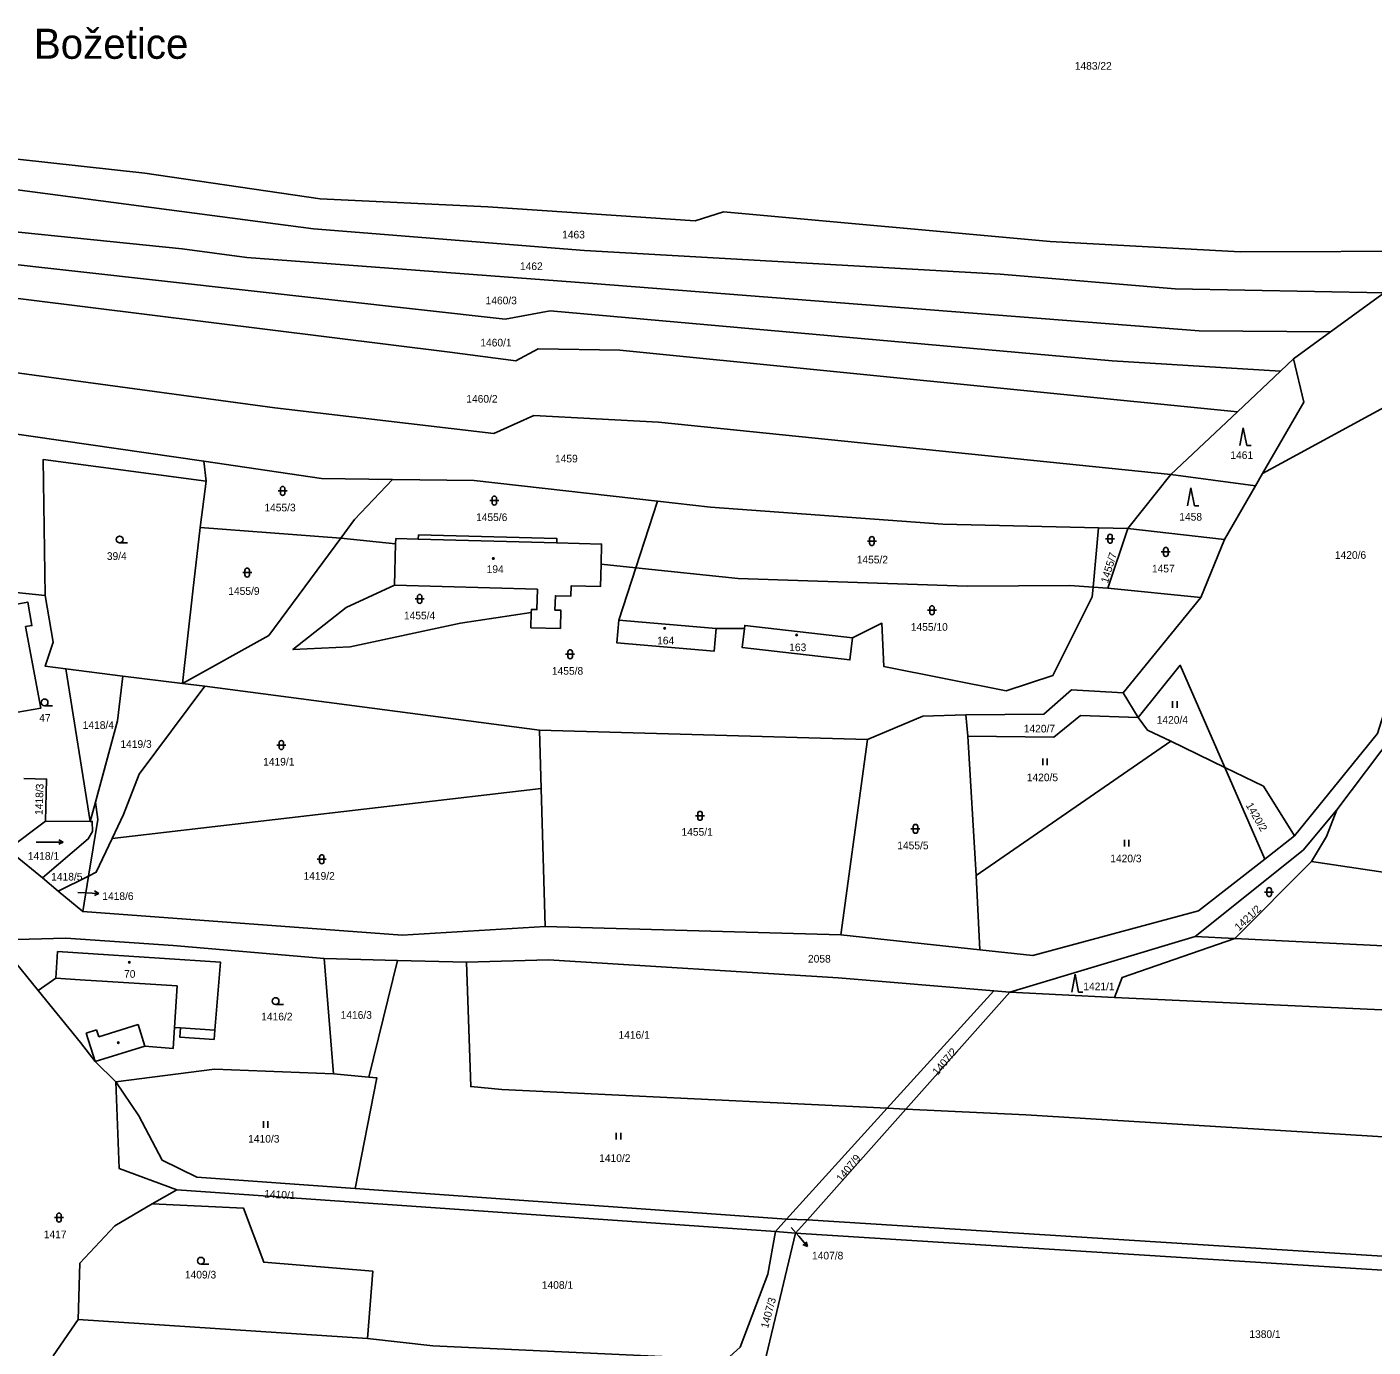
# Model space of a CAD drawing. Extents: x -755528 to -748832, y -1118122 to -1111095.
# Drawn here: x -750359.5 to -750060.3, y -1113788.5 to -1113495 of the extents above; entities that cross this region are included whole.
import ezdxf

# ---------------------------------------------------------------- set-up
doc = ezdxf.new("R2010")
doc.units = 0
for name, color, linetype in [('DZ_DO_ostatní', 7, 'Continuous'), ('DZ_DO_PUPFL', 7, 'Continuous'), ('DZ_NAD_ZPF', 7, 'Continuous'), ('legenda barvy', 7, 'Continuous'), ('legenda_text', 7, 'Continuous'), ('TZ_UMVŽST', 7, 'Continuous')]:
    doc.layers.add(name, color=color, linetype=linetype)

msp = doc.modelspace()

# ---------------------------------------------------------------- linework, layer by layer
at = {"layer": 'DZ_DO_ostatní'}
for p, q in [((-750272.55, -1113608.86), (-750241.77, -1113609.67)), ((-750353.1, -1113706.44), (-750347.71, -1113706.78)), ((-750341.63, -1113707.16), (-750347.71, -1113706.78)), ((-750341.63, -1113707.16), (-750326.15, -1113708.12)), ((-750326.15, -1113708.12), (-750326.74, -1113717.4)), ((-750344.07, -1113717.91), (-750346.35, -1113718.63)), ((-750344.35, -1113724.99), (-750346.35, -1113718.63)), ((-750343.58, -1113719.48), (-750344.07, -1113717.91)), ((-750334.84, -1113716.73), (-750343.58, -1113719.48)), ((-750333.33, -1113721.53), (-750334.84, -1113716.73)), ((-750325.39, -1113717.49), (-750317.77, -1113717.97))]:
    msp.add_line(p, q, dxfattribs=at)
at = {"layer": 'DZ_NAD_ZPF'}
for p, q in [((-750057.81, -1113554.11), (-750069.76, -1113562.79)), ((-750084.86, -1113594.26), (-750021.71, -1113559.9)), ((-750069.76, -1113562.79), (-750077.98, -1113568.77)), ((-750077.98, -1113568.77), (-750080.85, -1113571.48)), ((-750080.85, -1113571.48), (-750090.47, -1113580.54)), ((-750090.47, -1113580.54), (-750105.22, -1113594.46)), ((-750319.68, -1113595.94), (-750320.2, -1113591.54)), ((-750319.68, -1113595.94), (-750321.01, -1113606.24)), ((-750105.22, -1113594.46), (-750114.79, -1113606.5)), ((-750086.45, -1113597.02), (-750105.22, -1113594.46)), ((-750086.45, -1113597.02), (-750084.86, -1113594.26)), ((-750093.32, -1113608.89), (-750086.45, -1113597.02)), ((-750219.35, -1113600.41), (-750224.18, -1113615.21)), ((-750321.01, -1113606.24), (-750289.79, -1113608.65)), ((-750122.51, -1113619.5), (-750121.3, -1113606.35)), ((-750114.79, -1113606.5), (-750121.3, -1113606.35)), ((-750119.24, -1113619.71), (-750114.79, -1113606.5)), ((-750114.79, -1113606.5), (-750093.32, -1113608.89)), ((-750289.79, -1113608.65), (-750277.59, -1113609.86)), ((-750277.59, -1113609.86), (-750277.83, -1113619.1)), ((-750277.56, -1113608.68), (-750277.59, -1113609.86)), ((-750093.32, -1113608.89), (-750098.57, -1113621.8)), ((-750231.9, -1113614.39), (-750224.18, -1113615.21)), ((-750227.98, -1113626.84), (-750224.18, -1113615.21)), ((-750369.15, -1113619.92), (-750355.45, -1113621.39)), ((-750122.51, -1113619.5), (-750119.24, -1113619.71)), ((-750098.57, -1113621.8), (-750119.24, -1113619.71)), ((-750098.57, -1113621.8), (-750115.87, -1113642.97)), ((-750206.35, -1113628.73), (-750227.98, -1113626.84)), ((-750200.06, -1113628.74), (-750206.35, -1113628.73)), ((-750345.45, -1113671.58), (-750350.89, -1113637.66)), ((-750338.2, -1113639.3), (-750350.89, -1113637.66)), ((-750339.4, -1113649.21), (-750338.2, -1113639.3)), ((-750324.94, -1113640.91), (-750338.2, -1113639.3)), ((-750324.94, -1113640.91), (-750319.96, -1113641.56)), ((-750245.59, -1113651.27), (-750319.96, -1113641.56)), ((-750115.87, -1113642.97), (-750112.51, -1113648.46)), ((-750344.3, -1113667.31), (-750339.4, -1113649.21)), ((-750150.79, -1113647.93), (-750150.36, -1113652.66)), ((-750172.71, -1113653.38), (-750245.59, -1113651.27)), ((-750245.59, -1113651.27), (-750245.21, -1113664.26)), ((-750150.36, -1113652.66), (-750148.55, -1113683.62)), ((-750068.35, -1113669.04), (-750055.37, -1113651.86)), ((-750178.62, -1113696.84), (-750172.71, -1113653.38)), ((-750105.29, -1113653.75), (-750148.55, -1113683.62)), ((-750093.25, -1113659.59), (-750105.29, -1113653.75)), ((-750093.25, -1113659.59), (-750084.36, -1113679.95)), ((-750340.58, -1113675.38), (-750245.21, -1113664.26)), ((-750245.21, -1113664.26), (-750244.31, -1113694.94)), ((-750345.45, -1113671.58), (-750344.3, -1113667.31)), ((-750355.37, -1113671.5), (-750363.75, -1113677.82)), ((-750355.37, -1113671.5), (-750345.45, -1113671.58)), ((-750084.36, -1113679.95), (-750077.75, -1113674.77)), ((-750363.75, -1113677.82), (-750356.09, -1113684.16)), ((-750091.04, -1113697.59), (-750073.95, -1113680.49)), ((-750352.56, -1113687.08), (-750356.09, -1113684.16)), ((-750352.56, -1113687.08), (-750345.84, -1113683.76)), ((-750345.84, -1113683.76), (-750347.1, -1113691.6)), ((-750148.55, -1113683.62), (-750147.74, -1113700.15)), ((-750347.1, -1113691.6), (-750352.56, -1113687.08)), ((-750244.31, -1113694.94), (-750178.62, -1113696.84)), ((-750147.74, -1113700.15), (-750178.62, -1113696.84)), ((-750099.82, -1113697.19), (-750141.07, -1113709.55)), ((-750091.04, -1113697.59), (-750099.82, -1113697.19)), ((-750365.65, -1113698.64), (-750357.05, -1113709.16)), ((-750352.73, -1113700.5), (-750353.1, -1113706.44)), ((-750291.37, -1113727.68), (-750293.49, -1113702.09)), ((-750293.49, -1113702.09), (-750277.16, -1113702.49)), ((-750277.16, -1113702.49), (-750283.5, -1113728.42)), ((-750261.83, -1113702.86), (-750277.16, -1113702.49)), ((-750353.1, -1113706.44), (-750357.05, -1113709.16)), ((-750357.05, -1113709.16), (-750347.6, -1113720.71)), ((-750144.63, -1113709.25), (-750168.3, -1113735.33)), ((-750164.15, -1113735.53), (-750141.07, -1113709.55)), ((-750141.07, -1113709.55), (-750144.63, -1113709.25)), ((-750141.07, -1113709.55), (-750117.76, -1113710.72)), ((-750347.6, -1113720.71), (-750344.35, -1113724.99)), ((-750344.35, -1113724.99), (-750339.77, -1113729.48)), ((-750283.5, -1113728.42), (-750291.37, -1113727.68)), ((-750190.72, -1113760.04), (-750168.3, -1113735.33)), ((-750186.04, -1113760.17), (-750164.15, -1113735.53)), ((-750168.3, -1113735.33), (-750164.15, -1113735.53)), ((-750326.24, -1113753.48), (-750331.67, -1113756.64)), ((-750193.16, -1113762.73), (-750326.24, -1113753.48)), ((-750190.72, -1113760.04), (-750286.56, -1113753.21)), ((-750193.16, -1113762.73), (-750190.72, -1113760.04)), ((-750186.04, -1113760.17), (-750190.72, -1113760.04)), ((-750186.04, -1113760.17), (-750188.66, -1113763.12)), ((-749888.82, -1113779.02), (-750186.04, -1113760.17)), ((-750188.66, -1113763.12), (-750195.48, -1113791.7)), ((-750188.66, -1113763.12), (-750193.16, -1113762.73)), ((-750188.66, -1113763.12), (-749977.09, -1113776.42)), ((-750353.67, -1113790.38), (-750348.13, -1113782.32)), ((-750348.13, -1113782.32), (-750283.82, -1113786.52))]:
    msp.add_line(p, q, dxfattribs=at)
for points in [[(-750045.04, -1113544.82), (-750089.85, -1113544.98), (-750132.11, -1113542.64), (-750204.71, -1113536.1), (-750211.02, -1113538.11), (-750257.07, -1113534.93), (-750294.35, -1113533.17), (-750333.35, -1113527.51), (-750404.15, -1113519.72)], [(-750057.81, -1113554.11), (-750104.3, -1113553.19), (-750143.19, -1113549.91), (-750235.6, -1113544.65), (-750295.85, -1113539.87), (-750405.65, -1113525.42)], [(-750069.76, -1113562.79), (-750098.99, -1113562.52), (-750234.67, -1113551.9), (-750310.62, -1113546.25), (-750325.03, -1113544.31), (-750384.75, -1113538.23), (-750409.7, -1113534.31)], [(-750080.85, -1113571.48), (-750118.29, -1113569.23), (-750243.2, -1113558.07), (-750253.2, -1113559.92), (-750368.22, -1113547.09), (-750410.85, -1113540.16)], [(-750412.18, -1113546.9), (-750372.88, -1113553.97), (-750265.49, -1113567.25), (-750250.83, -1113569.19), (-750245.92, -1113566.55), (-750227.71, -1113566.85), (-750090.47, -1113580.54)], [(-750077.98, -1113568.77), (-750075.69, -1113578.41), (-750084.86, -1113594.26)], [(-750320.2, -1113591.54), (-750364.83, -1113585.05), (-750363.95, -1113571.58)], [(-750105.22, -1113594.46), (-750219.15, -1113582.84), (-750246.84, -1113581.33), (-750255.78, -1113585.33), (-750304.45, -1113579.67), (-750363.95, -1113571.58)], [(-750012.32, -1113589.75), (-750032.01, -1113606.32), (-750045.19, -1113619.58), (-750053.89, -1113634.94), (-750059.35, -1113652.02), (-750077.75, -1113674.77)], [(-750355.45, -1113621.39), (-750355.91, -1113591.12), (-750319.68, -1113595.94)], [(-750278.28, -1113595.55), (-750294.08, -1113595.34), (-750320.2, -1113591.54)], [(-750289.79, -1113608.65), (-750286.73, -1113604.51), (-750278.28, -1113595.55)], [(-750219.35, -1113600.41), (-750260.09, -1113595.8), (-750278.28, -1113595.55)], [(-750121.3, -1113606.35), (-750155.96, -1113605.54), (-750207.56, -1113601.75), (-750219.35, -1113600.41)], [(-750321.01, -1113606.24), (-750322.62, -1113620.4), (-750324.94, -1113640.91)], [(-750272.49, -1113607.86), (-750272.55, -1113608.86), (-750277.56, -1113608.68)], [(-750231.9, -1113614.39), (-750231.78, -1113609.94), (-750241.77, -1113609.67), (-750241.74, -1113608.72), (-750272.49, -1113607.86)], [(-750289.79, -1113608.65), (-750305.73, -1113630.23), (-750324.94, -1113640.91)], [(-750247.42, -1113625.16), (-750247.51, -1113628.52), (-750240.96, -1113628.7), (-750240.85, -1113624.64), (-750242.15, -1113624.61), (-750242.06, -1113621.41), (-750238.61, -1113621.5), (-750238.55, -1113619.22), (-750232.04, -1113619.4), (-750231.9, -1113614.39)], [(-750224.18, -1113615.21), (-750201.45, -1113617.62), (-750150.56, -1113619.26), (-750127.69, -1113619.17), (-750122.51, -1113619.5)], [(-750277.83, -1113619.1), (-750288.55, -1113624), (-750300.39, -1113633.39), (-750287.69, -1113632.76), (-750263.15, -1113627.55), (-750247.42, -1113625.16)], [(-750277.83, -1113619.1), (-750246.06, -1113619.97), (-750246.18, -1113624.5), (-750247.4, -1113624.47), (-750247.42, -1113625.16)], [(-750122.51, -1113619.5), (-750122.71, -1113621.63), (-750131.45, -1113639.15), (-750141.84, -1113642.55), (-750169.06, -1113637.13), (-750169.49, -1113627.55), (-750176.05, -1113630.76)], [(-750361.54, -1113647.34), (-750356.46, -1113646.45), (-750359.82, -1113628.28), (-750358.43, -1113628.04), (-750359.37, -1113622.85), (-750365.93, -1113624.01), (-750365.04, -1113628.96), (-750370.52, -1113629.8)], [(-750350.89, -1113637.66), (-750355.5, -1113637.06), (-750353.72, -1113631.78), (-750355.45, -1113621.39)], [(-750227.98, -1113626.84), (-750228.42, -1113631.86), (-750206.79, -1113633.75), (-750206.35, -1113628.73)], [(-750200.06, -1113628.74), (-750200.54, -1113632.95), (-750176.61, -1113635.69), (-750176.05, -1113630.76)], [(-750176.05, -1113630.76), (-750199.98, -1113628.02), (-750200.06, -1113628.74)], [(-750093.25, -1113659.59), (-750103.17, -1113636.87), (-750112.51, -1113648.46)], [(-750319.96, -1113641.56), (-750334.59, -1113661.08), (-750338.08, -1113670.06), (-750340.58, -1113675.38)], [(-750115.87, -1113642.97), (-750127.3, -1113642.37), (-750133.48, -1113647.78), (-750150.79, -1113647.93)], [(-750150.79, -1113647.93), (-750160.38, -1113648.23), (-750172.71, -1113653.38)], [(-750112.51, -1113648.46), (-750125.34, -1113648.07), (-750131.28, -1113652.86), (-750150.36, -1113652.66)], [(-750112.51, -1113648.46), (-750110.44, -1113651.29), (-750105.29, -1113653.75)], [(-750360.25, -1113662.04), (-750355.16, -1113662.19), (-750355.37, -1113671.5)], [(-750077.75, -1113674.77), (-750084.68, -1113663.75), (-750093.25, -1113659.59)], [(-750345.84, -1113683.76), (-750343.8, -1113671.16), (-750344.3, -1113667.31)], [(-750068.35, -1113669.04), (-750075.86, -1113678.01), (-750099.82, -1113697.19)], [(-750073.95, -1113680.49), (-750070.67, -1113674.91), (-750068.35, -1113669.04)], [(-750356.09, -1113684.16), (-750345.9, -1113675.48), (-750344.99, -1113673.85), (-750345.02, -1113671.58), (-750345.45, -1113671.58)], [(-750340.58, -1113675.38), (-750344.12, -1113682.91), (-750345.84, -1113683.76)], [(-750147.74, -1113700.15), (-750135.9, -1113701.42), (-750099.07, -1113691.46), (-750084.36, -1113679.95)], [(-749272.56, -1113736.78), (-749366.26, -1113729.04), (-749427.16, -1113725.04), (-749489.69, -1113721.8), (-749579.93, -1113714.69), (-749760.56, -1113701.52), (-749858.01, -1113696.25), (-749957.02, -1113688.45), (-750027.81, -1113687.38), (-750073.95, -1113680.49)], [(-750244.31, -1113694.94), (-750276.13, -1113696.87), (-750347.1, -1113691.6)], [(-750293.49, -1113702.09), (-750327.06, -1113699.19), (-750350.88, -1113697.54), (-750364.45, -1113697.93), (-750365.65, -1113698.64)], [(-750117.76, -1113710.72), (-750116.1, -1113706.28), (-750091.04, -1113697.59)], [(-750091.04, -1113697.59), (-749951.15, -1113704.48), (-749732.32, -1113717.55), (-749600.4, -1113728.63), (-749273.3, -1113750.48)], [(-750344.35, -1113724.99), (-750333.33, -1113721.53), (-750327.04, -1113722.09), (-750326.74, -1113717.4), (-750325.39, -1113717.49), (-750325.53, -1113719.58), (-750317.94, -1113720.06), (-750317.77, -1113717.97), (-750316.53, -1113702.85), (-750325.52, -1113702.28), (-750352.73, -1113700.5)], [(-750144.63, -1113709.25), (-750179.18, -1113706.36), (-750243.6, -1113702.39), (-750261.83, -1113702.86)], [(-750168.3, -1113735.33), (-750254, -1113731.2), (-750260.89, -1113730.55), (-750261.83, -1113702.86)], [(-750117.76, -1113710.72), (-749965.31, -1113717.74), (-749835.5, -1113725.75), (-749810.03, -1113725.26), (-749726.06, -1113733.68), (-749602.9, -1113743.99), (-749269.72, -1113765.05)], [(-750291.37, -1113727.68), (-750317.86, -1113726.66), (-750339.77, -1113729.48)], [(-750286.56, -1113753.21), (-750321.74, -1113750.7), (-750329.46, -1113746.89), (-750334.64, -1113737.01), (-750339.77, -1113729.48)], [(-750339.77, -1113729.48), (-750339.04, -1113748.75), (-750326.24, -1113753.48)], [(-750283.5, -1113728.42), (-750281.78, -1113728.58), (-750286.56, -1113753.21)], [(-749885.84, -1113753.07), (-749966.47, -1113747.31), (-750137.45, -1113736.82), (-750164.15, -1113735.53)], [(-750331.67, -1113756.64), (-750340.01, -1113761.5), (-750347.74, -1113769.82), (-750348.13, -1113782.32)], [(-750331.67, -1113756.64), (-750311.38, -1113757.58), (-750306.9, -1113769.59), (-750282.65, -1113771.55), (-750283.82, -1113786.52)], [(-750204.01, -1113791.2), (-750201.01, -1113788.5), (-750194.85, -1113772.26), (-750193.16, -1113762.73)], [(-750283.82, -1113786.52), (-750269.28, -1113788.16), (-750204.01, -1113791.2)]]:
    msp.add_lwpolyline(points, dxfattribs=at)
at = {"layer": 'legenda barvy'}
for p, q in [((-750348.24, -1113687.41), (-750346.53, -1113687.48)), ((-750346.53, -1113687.48), (-750343.531, -1113687.585)), ((-750343.531, -1113687.585), (-750344.549, -1113688.05)), ((-750343.531, -1113687.585), (-750344.514, -1113687.049)), ((-750189.63, -1113761.83), (-750187.95, -1113763.82)), ((-750187.95, -1113763.82), (-750186.021, -1113766.119)), ((-750186.021, -1113766.119), (-750187.048, -1113765.674)), ((-750186.021, -1113766.119), (-750186.281, -1113765.03))]:
    msp.add_line(p, q, dxfattribs=at)
at = {"layer": 'legenda_text'}
for centre in [(-750255.8568, -1113613.1492), (-750217.7568, -1113628.6792), (-750188.4268, -1113630.1292), (-750336.7468, -1113702.9292), (-750339.2068, -1113720.7992)]:
    msp.add_circle(centre, 0.175, dxfattribs=at)
at = {"layer": 'TZ_UMVŽST'}
for p, q in [((-750089.14, -1113584.06), (-750089.89, -1113588.06)), ((-750088.39, -1113588.06), (-750089.14, -1113584.06)), ((-750088.39, -1113588.06), (-750087.394, -1113588.06)), ((-750303.701, -1113598.121), (-750301.699, -1113598.121)), ((-750303.201, -1113597.621), (-750303.201, -1113598.622)), ((-750302.199, -1113598.622), (-750302.199, -1113597.621)), ((-750100.78, -1113597.47), (-750101.53, -1113601.47)), ((-750100.03, -1113601.47), (-750100.78, -1113597.47)), ((-750256.651, -1113600.271), (-750254.649, -1113600.271)), ((-750256.151, -1113599.771), (-750256.151, -1113600.772)), ((-750255.149, -1113600.772), (-750255.149, -1113599.771)), ((-750100.03, -1113601.47), (-750099.034, -1113601.47)), ((-750119.261, -1113608.241), (-750119.261, -1113609.242)), ((-750118.259, -1113609.242), (-750118.259, -1113608.241)), ((-750338.923, -1113609.66), (-750337.173, -1113609.66)), ((-750172.711, -1113609.271), (-750170.709, -1113609.271)), ((-750172.211, -1113608.771), (-750172.211, -1113609.772)), ((-750171.209, -1113609.772), (-750171.209, -1113608.771)), ((-750119.761, -1113608.741), (-750117.759, -1113608.741)), ((-750106.881, -1113611.191), (-750106.881, -1113612.192)), ((-750105.879, -1113612.192), (-750105.879, -1113611.191)), ((-750107.381, -1113611.691), (-750105.379, -1113611.691)), ((-750311.571, -1113616.281), (-750309.569, -1113616.281)), ((-750311.071, -1113615.781), (-750311.071, -1113616.782)), ((-750310.069, -1113616.782), (-750310.069, -1113615.781)), ((-750273.221, -1113622.121), (-750271.219, -1113622.121)), ((-750272.721, -1113621.621), (-750272.721, -1113622.622)), ((-750271.719, -1113622.622), (-750271.719, -1113621.621)), ((-750159.361, -1113624.661), (-750157.359, -1113624.661)), ((-750158.861, -1113624.161), (-750158.861, -1113625.162)), ((-750157.859, -1113625.162), (-750157.859, -1113624.161)), ((-750239.781, -1113634.431), (-750237.779, -1113634.431)), ((-750239.281, -1113633.931), (-750239.281, -1113634.932)), ((-750238.279, -1113634.932), (-750238.279, -1113633.931)), ((-750355.603, -1113645.89), (-750353.853, -1113645.89)), ((-750104.861, -1113646.33), (-750104.861, -1113644.83)), ((-750103.86, -1113646.33), (-750103.86, -1113644.83)), ((-750303.981, -1113654.621), (-750301.979, -1113654.621)), ((-750303.481, -1113654.121), (-750303.481, -1113655.122)), ((-750302.479, -1113655.122), (-750302.479, -1113654.121)), ((-750133.741, -1113659.1), (-750133.741, -1113657.6)), ((-750132.74, -1113659.1), (-750132.74, -1113657.6)), ((-750210.931, -1113670.351), (-750208.929, -1113670.351)), ((-750210.431, -1113669.851), (-750210.431, -1113670.852)), ((-750209.429, -1113670.852), (-750209.429, -1113669.851)), ((-750163.021, -1113673.241), (-750161.019, -1113673.241)), ((-750162.521, -1113672.741), (-750162.521, -1113673.742)), ((-750161.519, -1113673.742), (-750161.519, -1113672.741)), ((-750357.493, -1113676.169), (-750351.493, -1113676.169)), ((-750351.493, -1113676.169), (-750352.47, -1113675.667)), ((-750351.493, -1113676.169), (-750352.47, -1113676.67)), ((-750115.581, -1113677.2), (-750115.581, -1113675.7)), ((-750114.58, -1113677.2), (-750114.58, -1113675.7)), ((-750295.001, -1113680.011), (-750292.999, -1113680.011)), ((-750294.501, -1113679.511), (-750294.501, -1113680.512)), ((-750293.499, -1113680.512), (-750293.499, -1113679.511)), ((-750084.411, -1113687.311), (-750082.409, -1113687.311)), ((-750083.911, -1113686.811), (-750083.911, -1113687.812)), ((-750082.909, -1113687.812), (-750082.909, -1113686.811)), ((-750126.53, -1113705.54), (-750127.28, -1113709.54)), ((-750125.78, -1113709.54), (-750126.53, -1113705.54)), ((-750125.78, -1113709.54), (-750124.784, -1113709.54)), ((-750304.253, -1113712.28), (-750302.503, -1113712.28)), ((-750306.961, -1113739.7), (-750306.961, -1113738.2)), ((-750305.96, -1113739.7), (-750305.96, -1113738.2)), ((-750228.551, -1113742.33), (-750228.551, -1113740.83)), ((-750227.55, -1113742.33), (-750227.55, -1113740.83)), ((-750353.421, -1113759.651), (-750351.419, -1113759.651)), ((-750352.921, -1113759.151), (-750352.921, -1113760.152)), ((-750351.919, -1113760.152), (-750351.919, -1113759.151)), ((-750320.853, -1113770), (-750319.103, -1113770))]:
    msp.add_line(p, q, dxfattribs=at)
for centre in [(-750338.9229, -1113608.9098), (-750355.6029, -1113645.1398), (-750304.2529, -1113711.5298), (-750320.8529, -1113769.2498)]:
    msp.add_circle(centre, 0.75, dxfattribs=at)
for centre, start, end in [((-750302.7, -1113597.6209), 0, 180), ((-750302.7, -1113598.6209), 180, 359.987886), ((-750255.65, -1113599.7709), 0, 180), ((-750255.65, -1113600.7709), 180, 359.987886), ((-750171.71, -1113608.7709), 0, 180), ((-750118.76, -1113608.2409), 0, 180), ((-750171.71, -1113609.7709), 180, 359.987886), ((-750118.76, -1113609.2409), 180, 359.987886), ((-750106.38, -1113611.1909), 0, 180), ((-750106.38, -1113612.1909), 180, 359.987886), ((-750310.57, -1113615.7809), 0, 180), ((-750310.57, -1113616.7809), 180, 359.987886), ((-750272.22, -1113621.6209), 0, 180), ((-750272.22, -1113622.6209), 180, 359.987886), ((-750158.36, -1113624.1609), 0, 180), ((-750158.36, -1113625.1609), 180, 359.987886), ((-750238.78, -1113633.9309), 0, 180), ((-750238.78, -1113634.9309), 180, 359.987886), ((-750302.98, -1113654.1209), 0, 180), ((-750302.98, -1113655.1209), 180, 359.987886), ((-750209.93, -1113669.8509), 0, 180), ((-750209.93, -1113670.8509), 180, 359.987886), ((-750162.02, -1113672.7409), 0, 180), ((-750162.02, -1113673.7409), 180, 359.987886), ((-750294, -1113679.5109), 0, 180), ((-750294, -1113680.5109), 180, 359.987886), ((-750083.41, -1113686.8109), 0, 180), ((-750083.41, -1113687.8109), 180, 359.987886), ((-750352.42, -1113759.1509), 0, 180), ((-750352.42, -1113760.1509), 180, 359.987886)]:
    msp.add_arc(centre, 0.5, start, end, dxfattribs=at)

# ---------------------------------------------------------------- texts
at = {"layer": 'DZ_DO_PUPFL'}
for s, p in [('1483/22', (-750126.606, -1113504.48)), ('1463', (-750240.564, -1113541.99)), ('1462', (-750249.934, -1113549.02)), ('1460/3', (-750257.577, -1113556.63)), ('1460/1', (-750258.747, -1113566)), ('1460/2', (-750261.867, -1113578.5)), ('1459', (-750242.154, -1113591.78)), ('1461', (-750092.024, -1113591.02)), ('1455/3', (-750306.747, -1113602.67)), ('1455/6', (-750259.697, -1113604.82)), ('1458', (-750103.374, -1113604.72)), ('39/4', (-750341.769, -1113613.45)), ('1455/2', (-750175.077, -1113614.24)), ('1420/6', (-750068.787, -1113613.22)), ('194', (-750257.34, -1113616.37)), ('1457', (-750109.454, -1113616.24)), ('1455/9', (-750314.777, -1113621.23)), ('1455/4', (-750275.73, -1113626.67)), ('1455/10', (-750163.056, -1113629.21)), ('164', (-750219.45, -1113632.23)), ('163', (-750190.08, -1113633.74)), ('1455/8', (-750242.837, -1113638.98)), ('47', (-750356.79, -1113649.44)), ('1418/4', (-750347.14, -1113651.02)), ('1420/7', (-750137.947, -1113651.82)), ('1420/4', (-750108.397, -1113649.88)), ('1419/3', (-750338.757, -1113655.24)), ('1419/1', (-750307.027, -1113659.17)), ('1420/5', (-750137.277, -1113662.65)), ('1455/1', (-750214.027, -1113674.77)), ('1455/5', (-750166.067, -1113677.79)), ('1418/1', (-750359.337, -1113680.12)), ('1420/3', (-750118.717, -1113680.68)), ('1418/5', (-750354.147, -1113684.73)), ('1419/2', (-750298.047, -1113684.56)), ('1418/6', (-750342.78, -1113689.054)), ('2058', (-750185.914, -1113702.97)), ('70', (-750337.94, -1113706.35)), ('1421/1', (-750124.707, -1113709.12)), ('1416/2', (-750307.45, -1113715.83)), ('1416/3', (-750289.807, -1113715.47)), ('1416/1', (-750228.027, -1113719.89)), ('1410/3', (-750310.357, -1113742.99)), ('1410/2', (-750232.327, -1113747.29)), ('1417', (-750355.784, -1113764.24)), ('1407/8', (-750185.02, -1113768.968)), ('1409/3', (-750324.417, -1113773.2)), ('1408/1', (-750245.077, -1113775.5)), ('1380/1', (-750087.797, -1113786.42))]:
    msp.add_text(s, height=1.7, dxfattribs=at).set_placement(p)
for s, rotation, p in [('1455/7', 73, (-750119.251, -1113618.743)), ('1418/3', 87.999997, (-750356.07, -1113670.179)), ('1420/2', 300, (-750088.649, -1113668.006)), ('1421/2', 43, (-750090.117, -1113696.033)), ('1407/2', 50, (-750157.106, -1113728.17)), ('1407/9', 51, (-750178.453, -1113751.882)), ('1410/1', 357, (-750306.826, -1113755.212)), ('1407/3', 75, (-750194.8, -1113784.413))]:
    msp.add_text(s, height=1.7, rotation=rotation, dxfattribs=at).set_placement(p)
at = {"layer": 'legenda barvy'}
msp.add_text('Božetice', height=6.7, dxfattribs=at).set_placement((-750358, -1113502.06))

doc.saveas('drawing.dxf')
